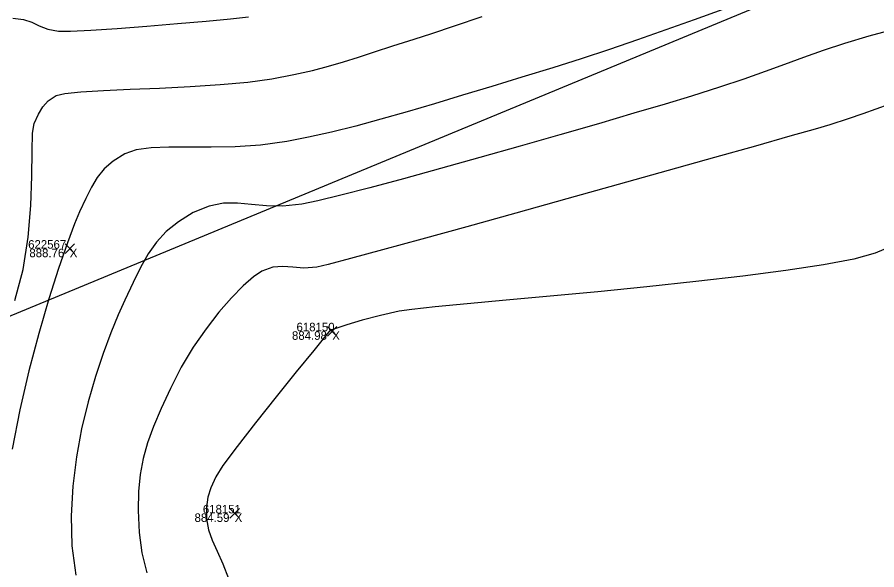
# Model space of a CAD drawing. Extents: x 1957117 to 1971063, y 701601 to 715861.
# Drawn here: x 1966368.25 to 1966403.51, y 709405.61 to 709428.29 of the extents above; entities that cross this region are included whole.
import ezdxf

# ---------------------------------------------------------------- set-up
doc = ezdxf.new("R2010")
doc.units = 0
for name, color, linetype in [('AP_X_Lights', 7, 'Continuous'), ('DT_X_Contour_Major', 7, 'Continuous'), ('DT_X_Contour_Minor', 7, 'Continuous'), ('PV_P_Shoulder', 7, 'Continuous'), ('RS_Raster1', 7, 'Continuous'), ('RW_X_Esmt_RR', 7, 'Continuous'), ('SC_Scratch1', 7, 'Continuous'), ('SC_Scratch2', 7, 'Continuous'), ('SC_Shading5', 7, 'Continuous')]:
    doc.layers.add(name, color=color, linetype=linetype)

msp = doc.modelspace()

# ---------------------------------------------------------------- linework, layer by layer
at = {"layer": 'AP_X_Lights'}
for p, q in [((1966370.21, 709418.595), (1966370.598, 709418.985)), ((1966370.21, 709418.985), (1966370.598, 709418.595)), ((1966380.978, 709415.205), (1966381.366, 709415.595)), ((1966380.978, 709415.595), (1966381.366, 709415.205)), ((1966376.975, 709407.731), (1966377.363, 709408.121)), ((1966376.975, 709408.121), (1966377.363, 709407.731))]:
    msp.add_line(p, q, dxfattribs=at)
at = {"layer": 'DT_X_Contour_Major'}
for points in [[(1966368.068, 709428.245), (1966368.501, 709428.199), (1966368.843, 709428.083), (1966369.156, 709427.938), (1966369.502, 709427.802), (1966369.942, 709427.714), (1966370.433, 709427.711), (1966371.27, 709427.751), (1966372.349, 709427.825), (1966373.567, 709427.92), (1966374.818, 709428.026), (1966375.999, 709428.132), (1966377.005, 709428.227), (1966377.732, 709428.301)], [(1966368.068, 709428.245), (1966368.501, 709428.199), (1966368.843, 709428.083), (1966369.156, 709427.938), (1966369.502, 709427.802), (1966369.942, 709427.714), (1966370.433, 709427.711), (1966371.27, 709427.751), (1966372.349, 709427.825), (1966373.567, 709427.92), (1966374.818, 709428.026), (1966375.999, 709428.132), (1966377.005, 709428.227), (1966377.732, 709428.301)], [(1966404.411, 709419.017), (1966403.448, 709418.603), (1966402.574, 709418.366), (1966401.328, 709418.129), (1966399.782, 709417.894), (1966398.01, 709417.663), (1966396.084, 709417.44), (1966394.077, 709417.226), (1966392.064, 709417.025), (1966390.115, 709416.839), (1966388.305, 709416.671), (1966386.707, 709416.523), (1966385.393, 709416.397), (1966384.437, 709416.298), (1966383.911, 709416.226), (1966383.148, 709416.052), (1966382.406, 709415.851), (1966381.771, 709415.66), (1966381.326, 709415.518), (1966381.157, 709415.462), (1966381.104, 709415.458), (1966380.915, 709415.227), (1966380.413, 709414.613), (1966379.699, 709413.733), (1966378.871, 709412.704), (1966378.028, 709411.642), (1966377.268, 709410.665), (1966376.691, 709409.889), (1966376.396, 709409.43), (1966376.192, 709408.972), (1966376.066, 709408.586), (1966376.012, 709408.188), (1966376.021, 709407.697), (1966376.098, 709407.258), (1966376.25, 709406.826), (1966376.453, 709406.37), (1966376.685, 709405.858), (1966376.921, 709405.259)], [(1966404.411, 709419.017), (1966403.448, 709418.603), (1966402.574, 709418.366), (1966401.328, 709418.129), (1966399.782, 709417.894), (1966398.01, 709417.663), (1966396.084, 709417.44), (1966394.077, 709417.226), (1966392.064, 709417.025), (1966390.115, 709416.839), (1966388.305, 709416.671), (1966386.707, 709416.523), (1966385.393, 709416.397), (1966384.437, 709416.298), (1966383.911, 709416.226), (1966383.148, 709416.052), (1966382.406, 709415.851), (1966381.771, 709415.66), (1966381.326, 709415.518), (1966381.157, 709415.462), (1966381.104, 709415.458), (1966380.915, 709415.227), (1966380.413, 709414.613), (1966379.699, 709413.733), (1966378.871, 709412.704), (1966378.028, 709411.642), (1966377.268, 709410.665), (1966376.691, 709409.889), (1966376.396, 709409.43), (1966376.192, 709408.972), (1966376.066, 709408.586), (1966376.012, 709408.188), (1966376.021, 709407.697), (1966376.098, 709407.258), (1966376.25, 709406.826), (1966376.453, 709406.37), (1966376.685, 709405.858), (1966376.921, 709405.259)]]:
    msp.add_lwpolyline(points, dxfattribs=at)
at = {"layer": 'DT_X_Contour_Minor'}
for points in [[(1966397.189, 709428.602), (1966396.017, 709428.187), (1966394.856, 709427.774), (1966393.7, 709427.366), (1966392.546, 709426.967), (1966391.388, 709426.583), (1966390.222, 709426.218), (1966388.952, 709425.831), (1966387.717, 709425.452), (1966386.52, 709425.086), (1966385.362, 709424.737), (1966384.244, 709424.407), (1966383.168, 709424.101), (1966382.135, 709423.823), (1966381.146, 709423.575), (1966380.204, 709423.363), (1966379.308, 709423.19), (1966378.233, 709423.045), (1966377.196, 709422.975), (1966376.212, 709422.955), (1966375.299, 709422.958), (1966374.47, 709422.958), (1966373.743, 709422.929), (1966373.134, 709422.843), (1966372.658, 709422.676), (1966372.185, 709422.382), (1966371.821, 709422.066), (1966371.534, 709421.716), (1966371.291, 709421.315), (1966371.059, 709420.849), (1966370.805, 709420.304), (1966370.601, 709419.816), (1966370.307, 709419.026), (1966369.947, 709417.981), (1966369.548, 709416.727), (1966369.134, 709415.312), (1966368.729, 709413.782), (1966368.359, 709412.183), (1966368.049, 709410.563)], [(1966397.189, 709428.602), (1966396.017, 709428.187), (1966394.856, 709427.774), (1966393.7, 709427.366), (1966392.546, 709426.967), (1966391.388, 709426.583), (1966390.222, 709426.218), (1966388.952, 709425.831), (1966387.717, 709425.452), (1966386.52, 709425.086), (1966385.362, 709424.737), (1966384.244, 709424.407), (1966383.168, 709424.101), (1966382.135, 709423.823), (1966381.146, 709423.575), (1966380.204, 709423.363), (1966379.308, 709423.19), (1966378.233, 709423.045), (1966377.196, 709422.975), (1966376.212, 709422.955), (1966375.299, 709422.958), (1966374.47, 709422.958), (1966373.743, 709422.929), (1966373.134, 709422.843), (1966372.658, 709422.676), (1966372.185, 709422.382), (1966371.821, 709422.066), (1966371.534, 709421.716), (1966371.291, 709421.315), (1966371.059, 709420.849), (1966370.805, 709420.304), (1966370.601, 709419.816), (1966370.307, 709419.026), (1966369.947, 709417.981), (1966369.548, 709416.727), (1966369.134, 709415.312), (1966368.729, 709413.782), (1966368.359, 709412.183), (1966368.049, 709410.563)], [(1966368.155, 709416.665), (1966368.495, 709417.932), (1966368.701, 709419.261), (1966368.808, 709420.568), (1966368.851, 709421.771), (1966368.864, 709422.787), (1966368.883, 709423.534), (1966368.941, 709423.929), (1966369.121, 709424.311), (1966369.296, 709424.615), (1966369.518, 709424.864), (1966369.842, 709425.082), (1966370.197, 709425.165), (1966370.866, 709425.229), (1966371.783, 709425.281), (1966372.879, 709425.33), (1966374.087, 709425.382), (1966375.34, 709425.445), (1966376.571, 709425.525), (1966377.71, 709425.629), (1966378.692, 709425.765), (1966379.596, 709425.936), (1966380.358, 709426.105), (1966381.023, 709426.277), (1966381.639, 709426.458), (1966382.253, 709426.654), (1966382.91, 709426.87), (1966383.656, 709427.113), (1966384.539, 709427.388), (1966385.255, 709427.616), (1966386.191, 709427.931), (1966387.318, 709428.32)], [(1966368.155, 709416.665), (1966368.495, 709417.932), (1966368.701, 709419.261), (1966368.808, 709420.568), (1966368.851, 709421.771), (1966368.864, 709422.787), (1966368.883, 709423.534), (1966368.941, 709423.929), (1966369.121, 709424.311), (1966369.296, 709424.615), (1966369.518, 709424.864), (1966369.842, 709425.082), (1966370.197, 709425.165), (1966370.866, 709425.229), (1966371.783, 709425.281), (1966372.879, 709425.33), (1966374.087, 709425.382), (1966375.34, 709425.445), (1966376.571, 709425.525), (1966377.71, 709425.629), (1966378.692, 709425.765), (1966379.596, 709425.936), (1966380.358, 709426.105), (1966381.023, 709426.277), (1966381.639, 709426.458), (1966382.253, 709426.654), (1966382.91, 709426.87), (1966383.656, 709427.113), (1966384.539, 709427.388), (1966385.255, 709427.616), (1966386.191, 709427.931), (1966387.318, 709428.32)], [(1966404.353, 709427.827), (1966403.184, 709427.506), (1966402.185, 709427.205), (1966401.308, 709426.917), (1966400.505, 709426.634), (1966399.728, 709426.349), (1966398.927, 709426.055), (1966398.056, 709425.745), (1966397.064, 709425.412), (1966395.905, 709425.048), (1966394.834, 709424.727), (1966393.545, 709424.346), (1966392.088, 709423.92), (1966390.515, 709423.465), (1966388.878, 709422.997), (1966387.227, 709422.529), (1966385.615, 709422.079), (1966384.092, 709421.66), (1966382.71, 709421.289), (1966381.521, 709420.981), (1966380.575, 709420.751), (1966379.925, 709420.614), (1966379.15, 709420.532), (1966378.472, 709420.546), (1966377.86, 709420.605), (1966377.285, 709420.658), (1966376.715, 709420.653), (1966376.121, 709420.541), (1966375.473, 709420.27), (1966374.859, 709419.895), (1966374.365, 709419.496), (1966373.962, 709419.059), (1966373.62, 709418.572), (1966373.31, 709418.022), (1966373.003, 709417.396), (1966372.668, 709416.679), (1966372.396, 709416.074), (1966372.093, 709415.338), (1966371.774, 709414.488), (1966371.457, 709413.538), (1966371.157, 709412.504), (1966370.891, 709411.4), (1966370.675, 709410.242), (1966370.526, 709409.045), (1966370.459, 709407.823), (1966370.49, 709406.591), (1966370.658, 709405.39)], [(1966404.353, 709427.827), (1966403.184, 709427.506), (1966402.185, 709427.205), (1966401.308, 709426.917), (1966400.505, 709426.634), (1966399.728, 709426.349), (1966398.927, 709426.055), (1966398.056, 709425.745), (1966397.064, 709425.412), (1966395.905, 709425.048), (1966394.834, 709424.727), (1966393.545, 709424.346), (1966392.088, 709423.92), (1966390.515, 709423.465), (1966388.878, 709422.997), (1966387.227, 709422.529), (1966385.615, 709422.079), (1966384.092, 709421.66), (1966382.71, 709421.289), (1966381.521, 709420.981), (1966380.575, 709420.751), (1966379.925, 709420.614), (1966379.15, 709420.532), (1966378.472, 709420.546), (1966377.86, 709420.605), (1966377.285, 709420.658), (1966376.715, 709420.653), (1966376.121, 709420.541), (1966375.473, 709420.27), (1966374.859, 709419.895), (1966374.365, 709419.496), (1966373.962, 709419.059), (1966373.62, 709418.572), (1966373.31, 709418.022), (1966373.003, 709417.396), (1966372.668, 709416.679), (1966372.396, 709416.074), (1966372.093, 709415.338), (1966371.774, 709414.488), (1966371.457, 709413.538), (1966371.157, 709412.504), (1966370.891, 709411.4), (1966370.675, 709410.242), (1966370.526, 709409.045), (1966370.459, 709407.823), (1966370.49, 709406.591), (1966370.658, 709405.39)], [(1966403.998, 709424.711), (1966403.466, 709424.522), (1966402.936, 709424.327), (1966402.334, 709424.116), (1966401.588, 709423.878), (1966400.984, 709423.701), (1966399.943, 709423.403), (1966398.541, 709423.004), (1966396.851, 709422.527), (1966394.948, 709421.992), (1966392.907, 709421.419), (1966390.801, 709420.831), (1966388.707, 709420.248), (1966386.698, 709419.691), (1966384.849, 709419.182), (1966383.234, 709418.741), (1966381.928, 709418.389), (1966381.005, 709418.147), (1966380.541, 709418.038), (1966380.007, 709417.995), (1966379.556, 709418.027), (1966379.148, 709418.063), (1966378.739, 709418.032), (1966378.289, 709417.864), (1966377.941, 709417.63), (1966377.517, 709417.263), (1966377.037, 709416.777), (1966376.523, 709416.185), (1966375.995, 709415.504), (1966375.473, 709414.745), (1966374.979, 709413.924), (1966374.532, 709413.055), (1966374.151, 709412.226), (1966373.839, 709411.493), (1966373.593, 709410.821), (1966373.41, 709410.175), (1966373.287, 709409.519), (1966373.223, 709408.819), (1966373.213, 709408.039), (1966373.256, 709407.144), (1966373.366, 709406.304), (1966373.565, 709405.485)], [(1966403.998, 709424.711), (1966403.466, 709424.522), (1966402.936, 709424.327), (1966402.334, 709424.116), (1966401.588, 709423.878), (1966400.984, 709423.701), (1966399.943, 709423.403), (1966398.541, 709423.004), (1966396.851, 709422.527), (1966394.948, 709421.992), (1966392.907, 709421.419), (1966390.801, 709420.831), (1966388.707, 709420.248), (1966386.698, 709419.691), (1966384.849, 709419.182), (1966383.234, 709418.741), (1966381.928, 709418.389), (1966381.005, 709418.147), (1966380.541, 709418.038), (1966380.007, 709417.995), (1966379.556, 709418.027), (1966379.148, 709418.063), (1966378.739, 709418.032), (1966378.289, 709417.864), (1966377.941, 709417.63), (1966377.517, 709417.263), (1966377.037, 709416.777), (1966376.523, 709416.185), (1966375.995, 709415.504), (1966375.473, 709414.745), (1966374.979, 709413.924), (1966374.532, 709413.055), (1966374.151, 709412.226), (1966373.839, 709411.493), (1966373.593, 709410.821), (1966373.41, 709410.175), (1966373.287, 709409.519), (1966373.223, 709408.819), (1966373.213, 709408.039), (1966373.256, 709407.144), (1966373.366, 709406.304), (1966373.565, 709405.485)]]:
    msp.add_lwpolyline(points, dxfattribs=at)
at = {"layer": 'RW_X_Esmt_RR'}
msp.add_line((1965855.922, 709204.082), (1966839.571, 709611.262), dxfattribs=at)
at = {"layer": 'SC_Scratch2'}
msp.add_arc((1966386.846, 709416.23), 22.601, 118.9763, 207.3472, dxfattribs=at)
at = {"layer": 'SC_Shading5'}
for points in [[(1963589.678, 706586.994), (1963626.625, 706689.548), (1963651.76, 706746.832), (1963668.09, 706778.596), (1963682.768, 706805.402), (1963734.424, 706911.594), (1963826.849, 707116.717), (1963877.258, 707215.645), (1963964.981, 707354.472), (1964070.526, 707509.355), (1964132.574, 707601.994), (1964163.9, 707642.169), (1964191.2, 707685.167), (1964278.98, 707807.131), (1964326.11, 707874.364), (1964396.427, 707968.962), (1964508.519, 708133.679), (1964655.588, 708336.552), (1964745.319, 708429.172), (1964840.327, 708522.317), (1964988.178, 708660.245), (1965089.796, 708739.041), (1965251.743, 708835.216), (1965415.807, 708922.048), (1965866.2, 709149.38), (1966173.543, 709294.131), (1966283.627, 709338.196), (1966534.003, 709419.214), (1966689.084, 709471.266), (1967008.468, 709641.817), (1967166.677, 709750.124), (1967422.113, 709931.083), (1967818.707, 710198.831), (1968187.021, 710459.852), (1968360.589, 710592.493), (1968496.543, 710707.847), (1968606.427, 710809.378), (1968733.391, 710937.091), (1968807.28, 711025.4), (1968843.008, 711077.094), (1968863.233, 711106.099), (1968909.747, 711171.311), (1968974.133, 711279.559), (1969130.932, 711546.915), (1969247.433, 711744.686), (1969402.714, 712016.424), (1969505.287, 712191.789), (1969666.311, 712460.805), (1969771.586, 712639.896), (1969880.058, 712820.917), (1969964.994, 712955.706), (1969990.005, 713000.084), (1970030.065, 713068.479)], [(1963609.915, 706579.703), (1963646.615, 706681.572), (1963671.193, 706737.585), (1963687.092, 706768.511), (1963701.884, 706795.526), (1963753.906, 706902.469), (1963846.249, 707107.41), (1963895.973, 707204.994), (1963982.966, 707342.667), (1964088.35, 707497.312), (1964150.015, 707589.379), (1964181.502, 707629.761), (1964209.024, 707673.109), (1964296.517, 707794.674), (1964343.552, 707861.772), (1964413.958, 707956.489), (1964526.123, 708121.313), (1964672.104, 708322.686), (1964760.576, 708414.006), (1964855.195, 708506.77), (1965002.134, 708643.847), (1965101.925, 708721.226), (1965262.272, 708816.451), (1965425.685, 708902.939), (1965875.63, 709130.044), (1966182.13, 709274.398), (1966290.944, 709317.954), (1966540.737, 709398.785), (1966697.632, 709451.445), (1967019.644, 709623.399), (1967178.971, 709732.471), (1967434.35, 709913.39), (1967830.945, 710181.14), (1968199.774, 710442.525), (1968374.086, 710575.735), (1968510.806, 710691.739), (1968621.36, 710793.889), (1968749.296, 710922.58), (1968824.413, 711012.355), (1968860.678, 711064.827), (1968880.812, 711093.701), (1968927.778, 711159.547), (1968992.655, 711268.62), (1969149.476, 711536.015), (1969266.039, 711733.891), (1969421.336, 712005.657), (1969523.8, 712180.835), (1969684.812, 712449.831), (1969790.084, 712628.917), (1969898.385, 712809.653), (1969983.474, 712944.685), (1970008.657, 712989.367), (1970048.626, 713057.607)]]:
    msp.add_spline(points, degree=3, dxfattribs=at)

# ---------------------------------------------------------------- texts
at = {"layer": 'PV_P_Shoulder'}
for s, p in [('888.76', (1966368.748, 709418.44)), ('884.98', (1966379.521, 709415.05)), ('884.59', (1966375.524, 709407.576))]:
    msp.add_text(s, height=0.35, dxfattribs=at).set_placement(p)
at = {"layer": 'RS_Raster1'}
for s, p in [('622567', (1966368.698, 709418.79)), ('618150', (1966379.706, 709415.4)), ('618151', (1966375.865, 709407.926))]:
    msp.add_text(s, height=0.35, dxfattribs=at).set_placement(p)
at = {"layer": 'SC_Scratch1'}
for p in [(1966370.404, 709418.44), (1966381.172, 709415.05), (1966377.169, 709407.576)]:
    msp.add_text('X', height=0.35, dxfattribs=at).set_placement(p)

doc.saveas('drawing.dxf')
